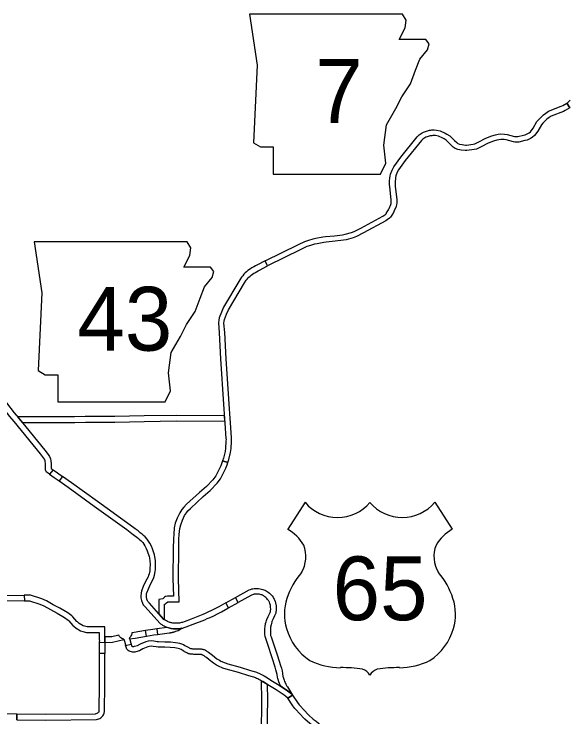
# Model space of a CAD drawing. Extents: x 77230 to 630905, y 790554 to 1662844.
# Drawn here: x 553250 to 578093, y 1540788 to 1572198 of the extents above; entities that cross this region are included whole.
import ezdxf

# ---------------------------------------------------------------- set-up
doc = ezdxf.new("R2010")
doc.units = 0
for name, color, linetype in [('Level 10', 7, 'Continuous'), ('Level 15', 7, 'Continuous'), ('Level 24', 7, 'Continuous'), ('Level 25', 7, 'Continuous')]:
    doc.layers.add(name, color=color, linetype=linetype)

msp = doc.modelspace()

# ---------------------------------------------------------------- linework, layer by layer
at = {"layer": 'Level 10'}
for points in [[(578093, 1568007), (577955, 1568216), (578000, 1568250), (578037, 1568284), (578077, 1568320), (578099, 1568344)], [(576020, 1566787), (576095, 1566806), (576213, 1566857), (576267, 1566889), (576324, 1566936), (576442, 1567105), (576617, 1567390), (576695, 1567482), (576789, 1567582), (576904, 1567689), (577016, 1567773), (577141, 1567856), (577703, 1568080), (577768, 1568111), (577955, 1568216)], [(577955, 1568216), (578093, 1568007), (577883, 1567889), (577803, 1567851), (577257, 1567633), (577159, 1567569), (577065, 1567497), (576966, 1567405), (576881, 1567316), (576820, 1567243), (576651, 1566969), (576510, 1566764), (576410, 1566683), (576327, 1566634), (576176, 1566568), (576079, 1566544)], [(570089, 1563682), (570102, 1563735), (570107, 1563772), (570109, 1563887), (570039, 1564487), (570032, 1564563), (570028, 1564727), (570042, 1564875), (570054, 1564949), (570080, 1565043), (570146, 1565226), (570215, 1565370), (570538, 1565810), (571270, 1566714), (571354, 1566803), (571485, 1566890), (571552, 1566924), (571639, 1566957), (571816, 1567004), (571882, 1567007), (571926, 1567019), (572025, 1567024), (572124, 1567012), (572300, 1566976), (572519, 1566879), (572595, 1566838), (572718, 1566756), (572796, 1566686), (572928, 1566549), (573034, 1566452), (573085, 1566418), (573158, 1566389), (573269, 1566362), (573426, 1566345), (573475, 1566344), (573763, 1566385), (573843, 1566404), (574019, 1566483), (574338, 1566651), (574600, 1566759), (574770, 1566808), (574879, 1566831), (575002, 1566843), (575173, 1566836), (575287, 1566823), (575619, 1566729), (575654, 1566723), (575699, 1566722), (575770, 1566726), (576020, 1566787)], [(576079, 1566544), (575808, 1566478), (575702, 1566471), (575630, 1566474), (575565, 1566485), (575239, 1566577), (575154, 1566587), (575010, 1566593), (574917, 1566583), (574830, 1566565), (574683, 1566523), (574444, 1566425), (574129, 1566258), (573923, 1566166), (573809, 1566139), (573489, 1566094), (573410, 1566096), (573227, 1566115), (573082, 1566150), (572968, 1566196), (572879, 1566254), (572753, 1566371), (572623, 1566506), (572565, 1566558), (572466, 1566624), (572409, 1566654), (572224, 1566736), (572083, 1566765), (572016, 1566773), (571966, 1566771), (571921, 1566758), (571853, 1566756), (571715, 1566718), (571653, 1566695), (571612, 1566674), (571516, 1566611), (571458, 1566549), (570736, 1565658), (570431, 1565241), (570377, 1565129), (570319, 1564968), (570299, 1564894), (570290, 1564843), (570279, 1564719), (570282, 1564577), (570288, 1564513), (570359, 1563899), (570357, 1563752), (570348, 1563686), (570327, 1563605)], [(564582, 1560943), (564467, 1561164), (565955, 1561907), (566248, 1562039), (566422, 1562100), (566611, 1562153), (566740, 1562181), (567046, 1562238), (567162, 1562255), (567578, 1562292), (567929, 1562335), (568040, 1562356), (568327, 1562438), (568456, 1562488), (568753, 1562637), (569732, 1563166), (569776, 1563196), (569859, 1563263), (569879, 1563284), (569930, 1563354), (569989, 1563451), (570017, 1563507), (570089, 1563682)], [(570327, 1563605), (570244, 1563403), (570207, 1563330), (570139, 1563216), (570070, 1563121), (570027, 1563078), (569926, 1562996), (569863, 1562952), (568868, 1562415), (568558, 1562260), (568407, 1562200), (568098, 1562113), (567968, 1562088), (567604, 1562043), (567192, 1562007), (567088, 1561991), (566789, 1561936), (566672, 1561910), (566497, 1561862), (566341, 1561807), (566063, 1561681), (564582, 1560943)], [(564467, 1561164), (564105, 1560976), (564041, 1560943), (563973, 1560906), (563931, 1560883), (563881, 1560854), (563831, 1560823), (563769, 1560783), (563700, 1560731), (563637, 1560679), (563578, 1560629), (563525, 1560575), (563467, 1560507), (563419, 1560442), (563342, 1560323)], [(563551, 1560187), (563625, 1560299), (563663, 1560352), (563709, 1560405), (563749, 1560446), (563799, 1560489), (563853, 1560534), (563912, 1560577), (563966, 1560612), (564009, 1560640), (564052, 1560664), (564092, 1560686), (564159, 1560722), (564221, 1560755), (564582, 1560943), (564467, 1561164)], [(563342, 1560323), (562614, 1559096), (562514, 1558880), (562421, 1558617), (562397, 1558525), (562380, 1558394), (562420, 1557953), (562477, 1556784), (562611, 1554764), (562659, 1554117), (562669, 1553913), (562717, 1553231), (562722, 1553196), (562715, 1553114), (562704, 1552802), (562679, 1552657), (562608, 1552354), (562571, 1552227), (562811, 1552156)], [(562811, 1552156), (562850, 1552290), (562925, 1552608), (562953, 1552777), (562965, 1553099), (562974, 1553204), (562966, 1553258), (562919, 1553928), (562909, 1554132), (562860, 1554781), (562726, 1556798), (562669, 1557970), (562631, 1558390), (562642, 1558476), (562660, 1558543), (562746, 1558786), (562835, 1558980), (563551, 1560187)], [(562665, 1554001), (562649, 1554251), (560491, 1554265), (559058, 1554242), (557752, 1554214), (556432, 1554207), (555958, 1554195), (555289, 1554193), (554641, 1554203), (553409, 1554202), (553612, 1553952)], [(553612, 1553952), (554639, 1553953), (555287, 1553943), (555962, 1553945), (556436, 1553957), (557756, 1553964), (559063, 1553992), (560492, 1554015), (562665, 1554001)], [(562811, 1552156), (562571, 1552227), (562535, 1552146), (562486, 1552004), (562331, 1551689), (562261, 1551568), (562131, 1551389), (561844, 1551086), (561534, 1550821), (560958, 1550291), (560835, 1550169), (560746, 1550054), (560654, 1549912), (560540, 1549676), (560456, 1549441), (560412, 1549246), (560383, 1548961), (560371, 1548742), (560363, 1548312), (560351, 1546977), (560369, 1546187), (560105, 1546188), (560024, 1546165), (559980, 1546139), (559912, 1546078), (559898, 1546068), (559726, 1546034), (559723, 1545395), (559934, 1545163), (559972, 1545133)], [(559972, 1545133), (559975, 1545829), (559997, 1545833), (560067, 1545881), (560127, 1545934), (560138, 1545938), (560625, 1545935), (560601, 1546979), (560613, 1548308), (560621, 1548733), (560632, 1548941), (560660, 1549206), (560696, 1549371), (560771, 1549579), (560872, 1549789), (560950, 1549909), (561022, 1550004), (561130, 1550110), (561700, 1550634), (562017, 1550905), (562324, 1551229), (562471, 1551432), (562551, 1551571), (562717, 1551907), (562768, 1552056), (562811, 1552156)], [(545900, 1546192), (547220, 1546175), (547773, 1546183), (551870, 1546212), (553709, 1546232), (553711, 1545982)], [(557304, 1544816), (556515, 1544814), (556394, 1544840), (556333, 1544864), (556167, 1544964), (556084, 1545031), (556057, 1545055), (555877, 1545261), (555825, 1545310), (555646, 1545437), (555301, 1545645), (554993, 1545802), (554695, 1545971), (554496, 1546067), (553985, 1546234), (553709, 1546232), (553711, 1545982)], [(553711, 1545982), (551872, 1545962), (547776, 1545933), (547220, 1545925), (545897, 1545942)], [(553711, 1545982), (553946, 1545983), (554402, 1545835), (554579, 1545749), (554875, 1545582), (555179, 1545427), (555509, 1545227), (555666, 1545117), (555696, 1545088), (555881, 1544877), (555923, 1544840), (556023, 1544759), (556222, 1544639), (556322, 1544600), (556488, 1544564), (557055, 1544565)], [(557060, 1544125), (557310, 1544120), (557312, 1544221), (557306, 1544260), (557304, 1544816)], [(560741, 1544749), (560614, 1544729), (560486, 1544726), (560344, 1544731), (560215, 1544751), (560097, 1544789), (559633, 1544726), (559667, 1544478)], [(560178, 1544547), (560234, 1544554), (560263, 1544558), (560291, 1544563), (560312, 1544567), (560328, 1544571), (560347, 1544575), (560368, 1544580), (560397, 1544588), (560425, 1544597), (560478, 1544614), (560533, 1544634), (560577, 1544653), (560741, 1544749)], [(557055, 1544565), (557056, 1544241), (557061, 1544204), (557060, 1544125)], [(558163, 1544244), (558159, 1544258), (558107, 1544272), (558061, 1544293), (558025, 1544319), (557993, 1544349), (557967, 1544378), (557945, 1544414), (557930, 1544449), (557617, 1544372), (557305, 1544370), (557310, 1544120)], [(559129, 1544647), (558622, 1544561), (558511, 1544550), (558507, 1544498), (558494, 1544453), (558473, 1544409), (558448, 1544370), (558423, 1544343), (558401, 1544322), (558411, 1544286)], [(558411, 1544286), (558662, 1544314), (559171, 1544400), (559129, 1544647)], [(559633, 1544726), (559457, 1544702), (559129, 1544647)], [(559171, 1544400), (559495, 1544455), (559667, 1544478)], [(559667, 1544478), (560178, 1544547)], [(557060, 1544125), (557051, 1543695), (557052, 1543626)], [(557310, 1544120), (557301, 1543694), (557302, 1543626)], [(557310, 1544120), (557643, 1544123), (558163, 1544244)], [(557310, 1544120), (557310, 1544120)], [(553376, 1540913), (553372, 1540663), (554654, 1540645), (556930, 1540667), (557078, 1540724), (557133, 1540754), (557189, 1540803), (557224, 1540843), (557250, 1540888), (557277, 1540964), (557289, 1541026), (557309, 1542253), (557309, 1543120), (557302, 1543626), (557052, 1543626)], [(557052, 1543626), (557059, 1543119), (557059, 1542255), (557040, 1541052), (557036, 1541031), (557022, 1540994), (557019, 1540988), (557012, 1540981), (556988, 1540960), (556972, 1540951), (556882, 1540916), (554654, 1540895), (553376, 1540913)], [(564555, 1534241), (564305, 1534238), (564327, 1534562), (564330, 1535519), (564316, 1538188), (564312, 1540703), (564317, 1540848), (564319, 1541531), (564308, 1542400), (564560, 1542247)], [(564560, 1542247), (564569, 1541533), (564567, 1540844), (564562, 1540699), (564566, 1538189), (564580, 1535520), (564577, 1534553), (564555, 1534241)], [(553372, 1540663), (553376, 1540913), (552103, 1540922), (551457, 1540919), (551188, 1540910), (550258, 1540897), (549906, 1540893), (549617, 1540893), (549218, 1540903), (548984, 1540910), (548632, 1540915), (548564, 1540912), (548490, 1540910), (548431, 1540904), (548373, 1540897), (548323, 1540887), (548271, 1540873), (548244, 1540864), (548171, 1540837), (548084, 1540796)]]:
    msp.add_lwpolyline(points, dxfattribs=at)
at = {"layer": 'Level 15'}
for points in [[(552905, 1554830), (553260, 1554378), (553446, 1554157), (554625, 1552707), (554767, 1552517), (554828, 1552428), (554875, 1552318), (554894, 1552239), (554904, 1552097)], [(554652, 1552112), (554646, 1552201), (554637, 1552239), (554608, 1552307), (554564, 1552371), (554428, 1552553), (553253, 1553997), (553066, 1554220), (552709, 1554675)], [(554706, 1551730), (554667, 1551781), (554659, 1551827), (554657, 1552042), (554652, 1552112)], [(554904, 1552097), (554906, 1552051), (554908, 1551887)], [(554991, 1551832), (554831, 1551638), (554771, 1551678), (554706, 1551730)], [(554908, 1551887), (554991, 1551832)], [(554991, 1551832), (555191, 1551699), (555413, 1551540)], [(554831, 1551638), (555049, 1551493), (555263, 1551340)], [(559934, 1545163), (559296, 1545866), (559232, 1545946), (559211, 1545982), (559184, 1546055), (559166, 1546150), (559163, 1546190), (559171, 1546299), (559180, 1546334), (559253, 1546518), (559350, 1546721), (559466, 1546939), (559500, 1547019), (559532, 1547121), (559561, 1547288), (559571, 1547383), (559578, 1547630), (559570, 1547779), (559543, 1547949), (559522, 1548031), (559438, 1548297), (559387, 1548420), (559318, 1548550), (559261, 1548648), (559193, 1548739), (559104, 1548833), (559032, 1548897), (558979, 1548953), (558891, 1549014), (558789, 1549100), (558660, 1549189), (558435, 1549365), (556980, 1550409), (555811, 1551256), (555413, 1551540), (555263, 1551340)], [(555263, 1551340), (555665, 1551053), (556834, 1550206), (558285, 1549165), (558512, 1548988), (558638, 1548900), (558739, 1548816), (558814, 1548763), (558858, 1548717), (558931, 1548653), (559001, 1548579), (559052, 1548510), (559100, 1548428), (559161, 1548313), (559203, 1548211), (559281, 1547962), (559298, 1547898), (559321, 1547753), (559328, 1547627), (559321, 1547399), (559313, 1547322), (559289, 1547180), (559265, 1547106), (559240, 1547047), (559126, 1546834), (559024, 1546618), (558941, 1546410), (558924, 1546338), (558912, 1546191), (558918, 1546117), (558942, 1545987), (558984, 1545875), (559025, 1545804), (559105, 1545704), (559760, 1544982)], [(563147, 1546123), (563753, 1546462), (563815, 1546487), (563881, 1546508), (563921, 1546517), (563984, 1546526), (564045, 1546530), (564118, 1546528), (564170, 1546526), (564242, 1546519), (564311, 1546505), (564365, 1546489), (564417, 1546469), (564462, 1546450), (564516, 1546421), (564562, 1546395), (564609, 1546363), (564667, 1546317), (564732, 1546253), (564779, 1546195), (564823, 1546135), (564847, 1546102), (564874, 1546053), (564891, 1546015), (564918, 1545948), (564935, 1545889), (564954, 1545818), (564961, 1545778), (564965, 1545738), (564967, 1545686), (564969, 1545615), (564967, 1545566), (564963, 1545528), (564956, 1545483), (564943, 1545427), (564922, 1545369), (564895, 1545300), (564832, 1545168), (564775, 1545046), (564763, 1545013), (564751, 1544977), (564734, 1544907), (564713, 1544799), (564706, 1544723), (564704, 1544632), (564705, 1544545), (564706, 1544487), (564714, 1544431), (564735, 1544362), (564824, 1544100), (565021, 1543513), (565158, 1543084), (565196, 1542967), (565228, 1542842), (565249, 1542732), (565269, 1542602), (565277, 1542565), (565286, 1542528), (565315, 1542439), (565339, 1542376), (565363, 1542321), (565393, 1542255), (565431, 1542186), (565445, 1542163), (565463, 1542136), (565699, 1541759)], [(562707, 1545880), (563147, 1546123)], [(565156, 1542173), (565135, 1542218), (565107, 1542282), (565079, 1542356), (565046, 1542459), (565033, 1542509), (565023, 1542559), (565003, 1542690), (564984, 1542787), (564956, 1542897), (564920, 1543008), (564784, 1543435), (564587, 1544020), (564496, 1544287), (564470, 1544378), (564457, 1544467), (564455, 1544540), (564454, 1544633), (564457, 1544737), (564465, 1544834), (564490, 1544961), (564510, 1545045), (564526, 1545095), (564544, 1545142), (564606, 1545275), (564666, 1545400), (564689, 1545458), (564703, 1545498), (564711, 1545530), (564715, 1545560), (564718, 1545584), (564719, 1545616), (564717, 1545678), (564716, 1545721), (564713, 1545745), (564710, 1545766), (564695, 1545820), (564681, 1545865), (564660, 1545919), (564650, 1545942), (564636, 1545968), (564622, 1545987), (564581, 1546042), (564546, 1546085), (564501, 1546130), (564461, 1546161), (564430, 1546182), (564396, 1546202), (564354, 1546224), (564321, 1546238), (564286, 1546252), (564252, 1546261), (564205, 1546271), (564152, 1546276), (564110, 1546278), (564050, 1546279), (564010, 1546277), (563965, 1546270), (563945, 1546266), (563900, 1546252), (563862, 1546237), (563263, 1545902), (563147, 1546123)], [(562829, 1545662), (562707, 1545880), (562406, 1545711), (562258, 1545630), (562076, 1545539), (561910, 1545466), (561788, 1545412), (561681, 1545367), (561163, 1545164), (560846, 1545044), (560772, 1545015), (560732, 1545003), (560690, 1544994), (560649, 1544986), (560607, 1544980), (560574, 1544977), (560537, 1544976), (560489, 1544976), (560435, 1544978), (560390, 1544981), (560343, 1544984), (560296, 1544991), (560271, 1544995), (560238, 1545004), (560212, 1545013), (560175, 1545028), (560143, 1545041), (560106, 1545058), (560067, 1545077), (560037, 1545092), (560012, 1545107), (559989, 1545122), (559969, 1545135), (559948, 1545151), (559934, 1545163)], [(562829, 1545662), (563263, 1545902)], [(559760, 1544982), (559793, 1544955), (559824, 1544931), (559850, 1544914), (559881, 1544894), (559916, 1544873), (559955, 1544853), (560000, 1544831), (560043, 1544812), (560080, 1544796), (560126, 1544779), (560165, 1544765), (560215, 1544751), (560257, 1544744), (560316, 1544736), (560372, 1544731), (560424, 1544728), (560486, 1544726), (560540, 1544726), (560589, 1544727), (560636, 1544732), (560689, 1544739), (560741, 1544749), (560796, 1544762), (560853, 1544778), (560935, 1544810), (561253, 1544931), (561775, 1545135), (561887, 1545182), (562011, 1545237), (562182, 1545313), (562374, 1545409), (562528, 1545492), (562797, 1545645), (562829, 1545662)], [(558159, 1544258), (558181, 1544180), (558226, 1544016), (558236, 1543980)], [(558401, 1544322), (558422, 1544247), (558466, 1544084), (558477, 1544047)], [(558637, 1543944), (558761, 1543980), (558905, 1544057), (559152, 1544159), (559251, 1544185), (559385, 1544197), (559498, 1544189), (559641, 1544163), (559710, 1544156), (559990, 1544152), (560248, 1544141), (560465, 1544122), (560564, 1544106), (560646, 1544087), (560737, 1544059), (560817, 1544022)], [(558697, 1543701), (558641, 1543690), (558587, 1543686), (558537, 1543689), (558491, 1543696), (558442, 1543709), (558393, 1543729), (558347, 1543761), (558320, 1543790), (558296, 1543820), (558273, 1543862), (558259, 1543901), (558236, 1543980), (558477, 1544047)], [(558477, 1544047), (558497, 1543977), (558502, 1543964), (558504, 1543960), (558509, 1543953), (558513, 1543950), (558513, 1543950), (558521, 1543946), (558541, 1543941), (558562, 1543938), (558587, 1543937), (558609, 1543938), (558637, 1543944)], [(560713, 1543795), (560647, 1543825), (560581, 1543846), (560516, 1543860), (560434, 1543874), (560232, 1543891), (559983, 1543902), (559697, 1543906), (559607, 1543915), (559467, 1543940), (559386, 1543946), (559294, 1543938), (559232, 1543922), (559012, 1543830), (558856, 1543748), (558697, 1543701)], [(561966, 1543347), (561846, 1543440), (561794, 1543478), (561746, 1543512), (561719, 1543530), (561690, 1543546), (561672, 1543555), (561656, 1543563), (561638, 1543569), (561625, 1543572), (561608, 1543575), (561583, 1543578), (561553, 1543581), (561488, 1543585), (561280, 1543585), (561240, 1543587), (561203, 1543589), (561162, 1543593), (561124, 1543598), (561092, 1543604), (561053, 1543614), (561012, 1543630), (560968, 1543650), (560936, 1543667), (560906, 1543685), (560874, 1543702), (560840, 1543722), (560764, 1543768), (560713, 1543795)], [(560817, 1544022), (560887, 1543986), (560969, 1543936), (560997, 1543919), (561029, 1543902), (561056, 1543886), (561077, 1543875), (561109, 1543861), (561129, 1543853), (561149, 1543848), (561165, 1543844), (561191, 1543841), (561221, 1543838), (561253, 1543837), (561287, 1543835), (561494, 1543835), (561572, 1543831), (561610, 1543827), (561645, 1543823), (561680, 1543816), (561711, 1543808), (561747, 1543796), (561780, 1543781), (561810, 1543766), (561849, 1543743), (561886, 1543719), (561940, 1543681), (561997, 1543639), (562119, 1543546)], [(562119, 1543546), (562310, 1543390), (562424, 1543323), (562497, 1543280), (562679, 1543203), (562803, 1543156), (563352, 1543010), (563816, 1542869)], [(563744, 1542630), (563284, 1542769), (562726, 1542917), (562585, 1542971), (562384, 1543057), (562298, 1543107), (562167, 1543184), (561966, 1543347)], [(563816, 1542869), (563986, 1542818), (564039, 1542801), (564091, 1542783), (564137, 1542765), (564192, 1542742), (564246, 1542717), (564311, 1542685), (564367, 1542654), (564422, 1542623), (564497, 1542579), (564797, 1542394)], [(564666, 1542181), (564368, 1542365), (564297, 1542406), (564245, 1542436), (564195, 1542463), (564138, 1542492), (564092, 1542513), (564043, 1542533), (564004, 1542548), (563959, 1542564), (563911, 1542580), (563744, 1542630)], [(564797, 1542394), (565103, 1542212), (565244, 1542109), (565460, 1541966), (565552, 1541896), (565699, 1541759), (565491, 1541621)], [(565491, 1541621), (565392, 1541703), (565314, 1541763), (565101, 1541904), (564965, 1542003), (564666, 1542181)], [(565699, 1541759), (565552, 1541896), (565460, 1541966), (565244, 1542109), (565156, 1542173)], [(565491, 1541621), (565699, 1541759), (565912, 1541436), (565990, 1541333), (566244, 1541060), (566364, 1540920), (566418, 1540865), (566621, 1540693), (566750, 1540592), (567684, 1539794), (567916, 1539587), (567996, 1539504), (568106, 1539373), (568475, 1538855), (568604, 1538599), (568690, 1538472), (568719, 1538436), (568806, 1538343), (568844, 1538307), (568917, 1538253), (569214, 1538090), (572781, 1536190), (572659, 1535972)], [(572659, 1535972), (569095, 1537870), (568782, 1538042), (568684, 1538115), (568629, 1538166), (568529, 1538272), (568488, 1538324), (568388, 1538472), (568261, 1538725), (567908, 1539219), (567810, 1539336), (567743, 1539406), (567520, 1539606), (566591, 1540399), (566463, 1540499), (566248, 1540682), (566180, 1540751), (566057, 1540894), (565798, 1541172), (565707, 1541292), (565491, 1541621)]]:
    msp.add_lwpolyline(points, dxfattribs=at)
at = {"layer": 'Level 24'}
for points in [[(563768, 1572198), (564111, 1569914), (563958, 1566450), (564263, 1566260), (564834, 1566260), (564834, 1565042), (569630, 1565042), (569859, 1565537), (569782, 1566336), (569897, 1567249), (570315, 1567973), (570582, 1568506), (570962, 1569077), (571191, 1569686), (571381, 1570181), (571724, 1570599), (571800, 1570866), (571648, 1571056), (570468, 1571056), (570734, 1571589), (570772, 1571932), (570614, 1572195)], [(563768, 1572198), (564111, 1569914), (563958, 1566450), (564263, 1566260), (564834, 1566260), (564834, 1565042), (569630, 1565042), (569859, 1565537), (569782, 1566336), (569897, 1567249), (570315, 1567973), (570582, 1568506), (570962, 1569077), (571191, 1569686), (571381, 1570181), (571724, 1570599), (571800, 1570866), (571648, 1571056), (570468, 1571056), (570734, 1571589), (570772, 1571932), (570614, 1572195)], [(554143, 1562022), (554486, 1559738), (554334, 1556274), (554638, 1556083), (555209, 1556083), (555209, 1554865), (560005, 1554865), (560234, 1555360), (560158, 1556160), (560272, 1557073), (560691, 1557796), (560957, 1558329), (561338, 1558900), (561566, 1559509), (561756, 1560004), (562099, 1560423), (562175, 1560689), (562023, 1560880), (560843, 1560880), (561109, 1561413), (561147, 1561755), (560990, 1562018)], [(554143, 1562022), (554486, 1559738), (554334, 1556274), (554638, 1556083), (555209, 1556083), (555209, 1554865), (560005, 1554865), (560234, 1555360), (560158, 1556160), (560272, 1557073), (560691, 1557796), (560957, 1558329), (561338, 1558900), (561566, 1559509), (561756, 1560004), (562099, 1560423), (562175, 1560689), (562023, 1560880), (560843, 1560880), (561109, 1561413), (561147, 1561755), (560990, 1562018)]]:
    msp.add_lwpolyline(points, close=True, dxfattribs=at)
at = {"layer": 'Level 25'}
for p, q in [((566259, 1550379), (565480, 1549175)), ((572050, 1550379), (572829, 1549175))]:
    msp.add_line(p, q, dxfattribs=at)
for centre, radius, start, end in [((567709, 1551600), 1896, 220.075, 319.6701), ((570599, 1551600), 1896, 220.3299, 319.925), ((564462, 1547426), 2024, 30.7809, 59.9883), ((573846, 1547426), 2024, 120.0117, 149.2191), ((564907, 1547960), 1387, 328.8105, 21.2108), ((573401, 1547960), 1387, 158.7892, 211.1895), ((568535, 1545117), 3236, 138.9565, 162.6913), ((569774, 1545117), 3236, 17.3087, 41.0435), ((567467, 1545382), 2138, 160.9576, 197.3819), ((570842, 1545382), 2138, 342.6181, 19.0424), ((567815, 1545388), 2474, 195.1074, 237.1312), ((570494, 1545388), 2474, 302.8688, 344.8926), ((567861, 1546167), 3177, 244.0771, 269.5779), ((570448, 1546167), 3177, 270.4221, 295.9229), ((567934, 1537171), 5820, 81.1942, 90.9539), ((568662, 1542389), 558, 28.0342, 72.9864), ((569647, 1542389), 558, 107.0136, 151.9658), ((570374, 1537171), 5820, 89.0461, 98.8058)]:
    msp.add_arc(centre, radius, start, end, dxfattribs=at)

# ---------------------------------------------------------------- texts
at = {"layer": 'Level 24'}
for s, height, p in [('7', 2851, (566714, 1567333)), ('7', 2851, (566714, 1567333)), ('43', 2851.2, (556080, 1557157)), ('43', 2851.2, (556080, 1557157))]:
    msp.add_text(s, height=height, dxfattribs=at).set_placement(p)
at = {"layer": 'Level 25'}
msp.add_text('65', height=2851.2, dxfattribs=at).set_placement((567487, 1545110))

doc.saveas('drawing.dxf')
